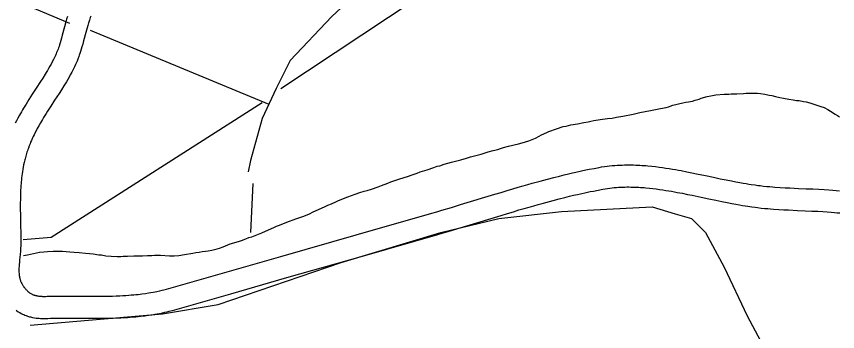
# Model space of a CAD drawing. Extents: x 3161564 to 3199464, y 849354 to 874788.
# Drawn here: x 3166598 to 3167716, y 866351 to 866779 of the extents above; entities that cross this region are included whole.
import ezdxf

# ---------------------------------------------------------------- set-up
doc = ezdxf.new("R2010")
doc.units = 0
doc.layers.add('V-ROAD-CNTR', color=7, linetype='Continuous')
doc.layers.add('V-TOPO-SHOR', color=7, linetype='Continuous')

msp = doc.modelspace()

# ---------------------------------------------------------------- linework, layer by layer
at = {"layer": 'V-ROAD-CNTR'}
for points in [[(3166699.5, 866779.4), (3166698.9, 866777.6), (3166698.2, 866775.7), (3166697.6, 866773.9), (3166696.5, 866770.2)], [(3166667.8, 866779), (3166666.7, 866775.3), (3166665.7, 866771.7), (3166663.9, 866765.1), (3166660.8, 866753.8), (3166659.7, 866749.7), (3166658.7, 866746.2), (3166657.8, 866743.2), (3166657, 866740.6), (3166656.3, 866738.3), (3166655.6, 866736.4), (3166655, 866734.8), (3166654, 866731.9), (3166653.1, 866729.9), (3166652.5, 866728.4), (3166651.5, 866726.2), (3166650.5, 866724), (3166648.8, 866720.7), (3166647.1, 866717.5), (3166645.5, 866714.4), (3166643.8, 866711.4), (3166642.1, 866708.5), (3166640.5, 866705.7), (3166638.9, 866703), (3166637.3, 866700.4), (3166634.1, 866695.3), (3166631, 866690.5), (3166625.2, 866681.4), (3166619.9, 866673.4), (3166615.3, 866666.2), (3166613.3, 866663), (3166611.5, 866660), (3166609.7, 866657.2), (3166608.1, 866654.5), (3166606.6, 866652), (3166605.1, 866649.5), (3166602.6, 866645), (3166600.3, 866640.9), (3166598.4, 866637.3), (3166596.8, 866634.1)], [(3166696.5, 866770.4), (3166695.5, 866766.9), (3166694.6, 866763.6), (3166692.8, 866757.3), (3166689.8, 866746), (3166688.6, 866741.6), (3166687.5, 866737.8), (3166686.5, 866734.4), (3166685.6, 866731.4), (3166684.7, 866728.8), (3166683.9, 866726.6), (3166683.2, 866724.5), (3166681.9, 866721.1), (3166680.9, 866718.5), (3166680.1, 866716.5), (3166678.8, 866713.6), (3166677.4, 866710.8), (3166675.5, 866707), (3166673.6, 866703.4), (3166671.7, 866699.9), (3166669.9, 866696.6), (3166668.1, 866693.4), (3166666.3, 866690.4), (3166664.5, 866687.5), (3166662.8, 866684.6), (3166659.5, 866679.3), (3166656.3, 866674.3), (3166650.3, 866665.1), (3166645.1, 866657.1), (3166640.7, 866650.1), (3166638.7, 866647.1), (3166637, 866644.2), (3166635.3, 866641.6), (3166633.8, 866639.1), (3166632.4, 866636.7), (3166631.1, 866634.5), (3166628.7, 866630.3), (3166626.7, 866626.6), (3166625, 866623.4), (3166623.5, 866620.6), (3166622.3, 866618.1), (3166621.2, 866615.9), (3166620.3, 866614), (3166618.8, 866610.5), (3166617.7, 866608), (3166616.9, 866606.1), (3166615.7, 866603.1), (3166614.6, 866600.1), (3166613.9, 866598.2), (3166613.2, 866596.4), (3166612.6, 866594.5), (3166612.1, 866592.7), (3166611.5, 866590.9), (3166611, 866589.2), (3166610.5, 866587.4), (3166610.1, 866585.7), (3166609.6, 866584), (3166608.8, 866580.6), (3166608.1, 866577.4), (3166607.5, 866574.2), (3166607, 866571.1), (3166606.5, 866568.1), (3166606.1, 866565.2), (3166605.7, 866562.4), (3166605.4, 866559.6), (3166605.1, 866556.9), (3166604.8, 866554.3), (3166604.6, 866551.8), (3166604.4, 866549.3), (3166604.3, 866546.9), (3166604, 866542.2), (3166603.8, 866537.8), (3166603.7, 866533.7), (3166603.7, 866529.8), (3166603.6, 866526.1), (3166603.6, 866522.7), (3166603.6, 866516.2), (3166603.7, 866510.4), (3166603.9, 866500.3), (3166604.1, 866492.7), (3166604.2, 866486.9), (3166604.3, 866478.3), (3166604.3, 866473.9), (3166604.3, 866469.4), (3166604.3, 866466.9), (3166604.1, 866464.4), (3166604, 866462.1)], [(3166754.5, 866400.3), (3166757.9, 866400.6), (3166761, 866400.9), (3166763.9, 866401.2), (3166766.6, 866401.5), (3166769, 866401.8), (3166773.8, 866402.5), (3166777.9, 866403.1), (3166781.4, 866403.7), (3166784.5, 866404.2), (3166787.2, 866404.8), (3166789.5, 866405.2), (3166793.7, 866406.1), (3166796.7, 866406.8), (3166799, 866407.4), (3166802.4, 866408.3), (3166805.8, 866409.2), (3166882, 866430.9), (3166958.2, 866452.7), (3167060.9, 866482.1), (3167163.6, 866511.5), (3167170.6, 866513.6), (3167177.4, 866515.5), (3167190.5, 866519.4), (3167202.8, 866523.2), (3167249.2, 866537.3), (3167258, 866539.9), (3167266.2, 866542.4), (3167273.9, 866544.7), (3167281.1, 866546.8), (3167287.9, 866548.7), (3167294.2, 866550.6), (3167300.2, 866552.2), (3167305.8, 866553.8), (3167311.1, 866555.3), (3167321, 866557.9), (3167329.7, 866560.2), (3167337.3, 866562.1), (3167344, 866563.7), (3167349.8, 866565.1), (3167355, 866566.3), (3167359.5, 866567.3), (3167367.4, 866569), (3167373.3, 866570.3), (3167377.7, 866571.2), (3167384.4, 866572.5), (3167391.2, 866573.7), (3167394.8, 866574.4), (3167398.5, 866574.9), (3167402.1, 866575.4), (3167405.7, 866575.8), (3167409.2, 866576.2), (3167412.6, 866576.5), (3167416, 866576.7), (3167419.3, 866576.9), (3167422.6, 866577), (3167425.8, 866577.1), (3167428.9, 866577.2), (3167432, 866577.2), (3167435.1, 866577.1), (3167438.1, 866577.1), (3167441.1, 866577), (3167444, 866576.9), (3167446.8, 866576.7), (3167449.6, 866576.6), (3167452.4, 866576.4), (3167455.1, 866576.2), (3167457.8, 866575.9), (3167463, 866575.4), (3167468.1, 866574.9), (3167473, 866574.3), (3167477.7, 866573.6), (3167482.3, 866572.9), (3167486.8, 866572.3), (3167491, 866571.6), (3167495.2, 866570.9), (3167499.2, 866570.1), (3167503.1, 866569.4), (3167510.6, 866568), (3167517.6, 866566.6), (3167524.1, 866565.3), (3167536.3, 866562.7), (3167546.9, 866560.4), (3167556.2, 866558.5), (3167564.2, 866556.8), (3167571.3, 866555.4), (3167577.4, 866554.2)], [(3166757.2, 866370.4), (3166760.7, 866370.8), (3166764, 866371.1), (3166767.2, 866371.4), (3166770.1, 866371.8), (3166772.9, 866372.1), (3166778, 866372.8), (3166782.5, 866373.5), (3166786.5, 866374.1), (3166789.9, 866374.7), (3166793, 866375.3), (3166795.6, 866375.8), (3166800.2, 866376.8), (3166803.7, 866377.6), (3166806.3, 866378.3), (3166810.1, 866379.3), (3166814, 866380.3), (3166890.2, 866402.1), (3166966.5, 866423.9), (3167069.2, 866453.3), (3167171.9, 866482.7), (3167179, 866484.8), (3167185.8, 866486.8), (3167199.1, 866490.7), (3167211.5, 866494.4), (3167257.9, 866508.6), (3167266.6, 866511.2), (3167274.7, 866513.6), (3167282.3, 866515.9), (3167289.5, 866518), (3167296.2, 866519.9), (3167302.4, 866521.7), (3167308.3, 866523.4), (3167313.8, 866524.9), (3167319, 866526.3), (3167328.7, 866528.9), (3167337.1, 866531.1), (3167344.5, 866533), (3167351, 866534.5), (3167356.7, 866535.9), (3167361.7, 866537), (3167366, 866538), (3167373.6, 866539.7), (3167379.3, 866540.9), (3167383.6, 866541.7), (3167390, 866543), (3167396.4, 866544.2), (3167399.6, 866544.7), (3167402.8, 866545.2), (3167405.9, 866545.6), (3167408.9, 866546), (3167411.9, 866546.3), (3167414.9, 866546.6), (3167417.9, 866546.8), (3167420.8, 866546.9), (3167423.6, 866547), (3167426.4, 866547.1), (3167429.2, 866547.2), (3167432, 866547.2), (3167434.7, 866547.1), (3167437.4, 866547.1), (3167440, 866547), (3167442.6, 866546.9), (3167445.2, 866546.8), (3167447.7, 866546.6), (3167450.2, 866546.5), (3167452.7, 866546.3), (3167455.1, 866546.1), (3167459.9, 866545.6), (3167464.6, 866545.1), (3167469.1, 866544.5), (3167473.6, 866543.9), (3167477.9, 866543.3), (3167482, 866542.6), (3167486.1, 866542), (3167490, 866541.3), (3167493.9, 866540.6), (3167497.6, 866539.9), (3167504.8, 866538.6), (3167511.6, 866537.2), (3167518, 866535.9), (3167530.1, 866533.3), (3167540.7, 866531.1), (3167550.1, 866529.1), (3167558.3, 866527.4), (3167565.5, 866526), (3167571.8, 866524.8)], [(3167577.3, 866554.3), (3167582.7, 866553.3), (3167587.4, 866552.4), (3167591.4, 866551.8), (3167595, 866551.2), (3167598.1, 866550.7), (3167603.5, 866549.9), (3167607.5, 866549.4), (3167610.5, 866549), (3167615, 866548.5), (3167619.6, 866548), (3167623.4, 866547.7), (3167627.1, 866547.3), (3167630.7, 866547.1), (3167637.8, 866546.6), (3167644.5, 866546.2), (3167650.8, 866545.9), (3167662.7, 866545.3), (3167673.1, 866544.9), (3167682.3, 866544.5), (3167690.4, 866544.1), (3167697.5, 866543.7), (3167703.8, 866543.3), (3167709.3, 866542.9), (3167714.1, 866542.5), (3167718.3, 866542.1)], [(3167571.9, 866524.8), (3167577.4, 866523.7), (3167582.3, 866522.9), (3167586.5, 866522.2), (3167590.3, 866521.5), (3167593.6, 866521), (3167599.3, 866520.2), (3167603.6, 866519.6), (3167606.9, 866519.2), (3167611.8, 866518.6), (3167616.7, 866518.1), (3167620.8, 866517.8), (3167624.7, 866517.4), (3167628.6, 866517.1), (3167636, 866516.6), (3167642.9, 866516.2), (3167649.3, 866515.9), (3167661.4, 866515.4), (3167671.8, 866514.9), (3167680.9, 866514.5), (3167688.9, 866514.1), (3167695.7, 866513.7), (3167701.7, 866513.4), (3167707, 866513), (3167711.5, 866512.6), (3167715.5, 866512.2), (3167718.9, 866511.9)], [(3166604, 866461.9), (3166603.8, 866459.7), (3166603.5, 866455.5), (3166602.7, 866447.9), (3166602.3, 866444.8), (3166602.1, 866441.9), (3166601.9, 866439.4), (3166601.8, 866437), (3166601.7, 866434.9), (3166601.7, 866433), (3166601.8, 866431.2), (3166601.9, 866429.6), (3166602, 866428.1), (3166602.2, 866426.8), (3166602.3, 866425.6), (3166602.6, 866424.4), (3166602.8, 866423.4), (3166603, 866422.4), (3166603.3, 866421.5), (3166603.6, 866420.7), (3166603.8, 866419.9), (3166604.1, 866419.2), (3166604.4, 866418.5), (3166604.6, 866417.9), (3166604.9, 866417.3), (3166605.5, 866416.1), (3166606, 866415.1), (3166606.5, 866414.2), (3166607, 866413.5), (3166607.4, 866412.8), (3166607.8, 866412.2), (3166608.6, 866411.1), (3166609.2, 866410.3), (3166609.7, 866409.7), (3166610.5, 866408.8), (3166611.3, 866407.8), (3166611.9, 866407.2), (3166612.4, 866406.7), (3166612.9, 866406.2), (3166613.5, 866405.7), (3166614, 866405.2), (3166614.5, 866404.8), (3166614.9, 866404.4), (3166615.4, 866404), (3166615.9, 866403.7), (3166616.2, 866403.4), (3166617.2, 866402.8), (3166618, 866402.2), (3166618.9, 866401.8), (3166619.7, 866401.4), (3166620.4, 866401), (3166621.2, 866400.7), (3166621.9, 866400.4), (3166622.7, 866400.2), (3166623.4, 866399.9), (3166624.1, 866399.7), (3166624.8, 866399.5), (3166625.5, 866399.4), (3166626.1, 866399.2), (3166627.6, 866399), (3166628.9, 866398.8), (3166630.2, 866398.7), (3166631.5, 866398.6), (3166632.7, 866398.5), (3166633.9, 866398.4), (3166636.2, 866398.4), (3166638.3, 866398.4), (3166640.2, 866398.5), (3166643.7, 866398.6), (3166649.3, 866398.8), (3166652.2, 866398.9), (3166655.2, 866398.9), (3166665, 866398.9), (3166674.1, 866398.8), (3166691.3, 866398.7), (3166698.7, 866398.6), (3166705.7, 866398.6), (3166712.2, 866398.6), (3166718.3, 866398.7), (3166724, 866398.8), (3166729.3, 866398.9), (3166734.3, 866399.1), (3166738.9, 866399.3), (3166743.3, 866399.5), (3166747.3, 866399.8), (3166751.1, 866400.1), (3166754.7, 866400.3)], [(3166598.1, 866379.5), (3166599.1, 866378.8), (3166600.9, 866377.5), (3166602.8, 866376.4), (3166604.7, 866375.3), (3166606.5, 866374.4), (3166608.2, 866373.6), (3166609.9, 866372.9), (3166611.6, 866372.2), (3166613.2, 866371.7), (3166614.7, 866371.2), (3166616.2, 866370.8), (3166617.6, 866370.4), (3166619, 866370.1), (3166620.4, 866369.8), (3166622.9, 866369.3), (3166625.2, 866369), (3166627.4, 866368.8), (3166629.4, 866368.6), (3166631.3, 866368.5), (3166633, 866368.4), (3166636.1, 866368.4), (3166638.8, 866368.4), (3166641, 866368.5), (3166644.8, 866368.6), (3166650.3, 866368.8), (3166652.8, 866368.9), (3166655.3, 866368.9), (3166664.9, 866368.9), (3166673.9, 866368.8), (3166691.1, 866368.7), (3166698.6, 866368.6), (3166705.7, 866368.6), (3166712.4, 866368.6), (3166718.7, 866368.7), (3166724.7, 866368.8), (3166730.2, 866369), (3166735.5, 866369.1), (3166740.4, 866369.3), (3166745, 866369.6), (3166749.3, 866369.9), (3166753.3, 866370.1), (3166757.1, 866370.4)]]:
    msp.add_lwpolyline(points, dxfattribs=at)
at = {"layer": 'V-TOPO-SHOR'}
for p, q in [((3166942.4, 866659.2), (3166699.2, 866760.2)), ((3166920.3, 866551.8), (3166917.1, 866485.4))]:
    msp.add_line(p, q, dxfattribs=at)
for points in [[(3166958.2, 866681.3), (3167472.9, 867022.3), (3167842.4, 867265.5), (3168142.5, 867474)], [(3166670.8, 866769.7), (3166257, 866943.4), (3166146.5, 866993.9), (3166105.4, 867019.2), (3166086.5, 867047.6), (3166080.2, 867076), (3166064.4, 867126.6), (3166064.4, 867151.8), (3166064.4, 867164.5), (3166080.2, 867170.8), (3166149.7, 867211.8), (3166187.6, 867224.5), (3166241.2, 867240.3), (3166282.3, 867246.6), (3166294.9, 867243.4)], [(3167188.7, 867161.3), (3167157.1, 867098.1), (3167147.6, 867057.1), (3167147.6, 867009.7), (3167150.8, 866981.3), (3167163.4, 866946.5), (3167150.8, 866908.6), (3167116.1, 866870.7), (3167078.2, 866826.5), (3167027.6, 866779.2), (3166970.8, 866719.2), (3166951.8, 866681.3), (3166932.9, 866640.2), (3166917.1, 866583.4), (3166913.9, 866567.6)], [(3167295.9, 866610), (3167304.7, 866613.7), (3167309.8, 866616.1), (3167312.9, 866618.3), (3167320.3, 866621.4), (3167323.1, 866622.8), (3167333.5, 866626.5), (3167342.3, 866629.3), (3167346.5, 866630.1), (3167353, 866631.9), (3167362, 866633.3), (3167370.7, 866634.8), (3167376.3, 866635.8), (3167380.2, 866636.8), (3167384.2, 866637.6), (3167392.6, 866638.8), (3167402.7, 866640.2), (3167408.9, 866640.9), (3167414.8, 866642.2), (3167423.8, 866643.7), (3167437.6, 866646.4), (3167446.6, 866648.5), (3167453.9, 866649.7), (3167461.5, 866651.2), (3167475, 866654), (3167482.6, 866655.5), (3167485.9, 866656.2), (3167491.6, 866658.6), (3167505.4, 866661.6), (3167509.3, 866662.4), (3167513, 866662.9), (3167518.6, 866664.1), (3167522, 866665.2), (3167527.3, 866666.7), (3167530.4, 866668.1), (3167538.3, 866670.4), (3167543.4, 866671.1), (3167550.1, 866672.4), (3167561.6, 866673.5), (3167567.8, 866673.6), (3167570.9, 866673.8), (3167575.4, 866674), (3167578.7, 866673.9), (3167588, 866674.3), (3167591.3, 866674.8), (3167594.4, 866674.7), (3167598.3, 866674.9), (3167602.2, 866674.8), (3167607, 866674.7), (3167611.2, 866674.3), (3167617, 866673.3), (3167622.6, 866672.1), (3167626.5, 866671.4), (3167631.5, 866670.2), (3167637.4, 866668.9), (3167642.1, 866668), (3167649.4, 866666.7), (3167655.5, 866665.7), (3167660.2, 866665), (3167663.6, 866664.7), (3167669.7, 866663.4), (3167673.1, 866662.8), (3167678.3, 866661.5), (3167686.1, 866659.1), (3167693.1, 866656.7), (3167697.8, 866655.2), (3167702.5, 866652.6), (3167706.4, 866650.3), (3167712.7, 866646.2), (3167715.7, 866644.4), (3167718.5, 866642.4)], [(3166607.6, 866476), (3166645.5, 866479.1), (3166932.9, 866662.3)], [(3166607.9, 866454.1), (3166613.3, 866455.1), (3166629.9, 866458.6), (3166635.5, 866459.1), (3166640.8, 866459.5), (3166648.4, 866459.9), (3166653.4, 866460), (3166661, 866459.9), (3166670.8, 866459.1), (3166676.9, 866458.4), (3166683.9, 866457.9), (3166692.3, 866457.2), (3166697.6, 866456.8), (3166702.9, 866456.1), (3166710.4, 866455.1), (3166714.3, 866454.7), (3166719.9, 866453.7), (3166727.2, 866453.3), (3166735.6, 866452.8), (3166740.3, 866452.7), (3166743.7, 866452.9), (3166749.6, 866453.1), (3166758.2, 866453.7), (3166770, 866453.7), (3166776.7, 866454.1), (3166782.6, 866454.2), (3166786.3, 866454.4), (3166794.4, 866454.3), (3166806.7, 866453.4), (3166812.8, 866453.5), (3166819.5, 866453.9), (3166826.9, 866455.2), (3166838.4, 866457.4), (3166842.3, 866458.2), (3166847.1, 866458.6), (3166851.3, 866459.4), (3166855.5, 866459.8), (3166859.4, 866460.3), (3166864.2, 866461.3), (3166871.5, 866463.1), (3166874.6, 866464.1), (3166879.7, 866466), (3166889.3, 866469.7), (3166900.6, 866473.1), (3166904.8, 866474.4), (3166910.5, 866476.7), (3166914.7, 866478.3), (3166918.7, 866479.6), (3166932.2, 866484.9), (3166941.3, 866488.9), (3166948.6, 866492.1), (3166952.3, 866493.7), (3166956.5, 866495.3), (3166966.4, 866499.2), (3166978.6, 866503.7), (3166984.2, 866505.8), (3166989.3, 866507.7), (3166997.2, 866510.8), (3167002.3, 866513.2), (3167017.6, 866520.4), (3167022.1, 866522.3), (3167027.2, 866524.1), (3167034, 866527.3), (3167036.8, 866528.7), (3167049.2, 866533.7), (3167059.4, 866537.4), (3167065.6, 866539.5), (3167071.5, 866541.3), (3167075.5, 866542.3), (3167081.7, 866544.1), (3167090.7, 866547.3), (3167095.2, 866549.4), (3167103.7, 866552.6), (3167107.7, 866554.2), (3167111.9, 866555.5), (3167120.3, 866558.4), (3167130.5, 866561.5), (3167136.7, 866563.6), (3167143.5, 866566.2), (3167148, 866567.8), (3167157.3, 866570.7), (3167166.3, 866573.8), (3167171.1, 866575.4), (3167174.5, 866576.1), (3167180.4, 866578.2), (3167190.3, 866580.8), (3167203, 866584.1), (3167210.8, 866586.5), (3167216.2, 866588), (3167225.2, 866590.3), (3167230.8, 866591.9), (3167240.4, 866595), (3167247.2, 866596.6), (3167253.4, 866598.1), (3167257.1, 866599.4), (3167261.3, 866600.7), (3167267.8, 866602.8), (3167281.6, 866605.8), (3167286.6, 866607.1), (3167291.1, 866608.4), (3167295.9, 866610)], [(3166617.1, 866359.1), (3166797.1, 866374.9), (3166872.9, 866387.5), (3167040.3, 866444.4), (3167176.1, 866485.4), (3167255, 866504.4), (3167340.3, 866513.9), (3167463.5, 866520.2), (3167495, 866510.7), (3167517.2, 866504.4), (3167536.1, 866485.4), (3167561.4, 866438.1), (3167592.9, 866371.8), (3167618.2, 866324.4), (3167671.9, 866289.6), (3167700.3, 866273.9)]]:
    msp.add_lwpolyline(points, dxfattribs=at)

doc.saveas('drawing.dxf')
